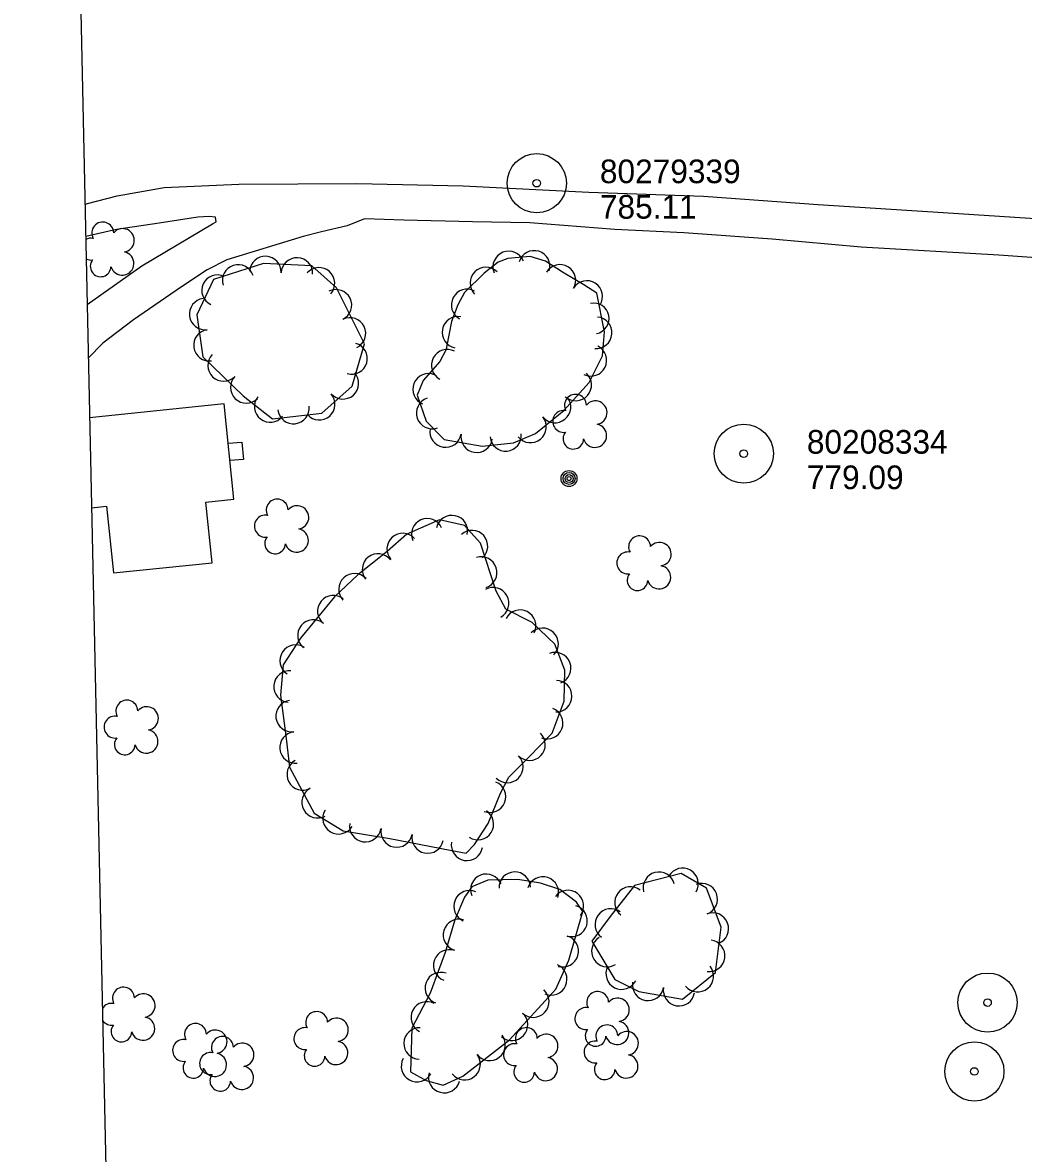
# Model space of a CAD drawing. Extents: x 591954 to 597000, y 198576 to 213500.
# Drawn here: x 593533.8 to 593787.5, y 209035.1 to 209321.9 of the extents above; entities that cross this region are included whole.
import ezdxf

# ---------------------------------------------------------------- set-up
doc = ezdxf.new("R2010")
doc.units = 0
for name, color, linetype in [('Level 12', 7, 'Continuous'), ('Level 14', 7, 'Continuous'), ('Level 17', 7, 'Continuous'), ('Level 18', 7, 'Continuous'), ('Level 4', 7, 'Continuous'), ('Level 6', 7, 'Continuous')]:
    doc.layers.add(name, color=color, linetype=linetype)

msp = doc.modelspace()

# ---------------------------------------------------------------- linework, layer by layer
at = {"layer": 'Level 12'}
for points in [[(593584.88, 209225.16), (593550.79, 209221.64)], [(593551.29, 209198.82), (593555.1, 209199.21), (593556.84, 209182.3), (593581.85, 209184.88), (593580.26, 209200.26), (593587.38, 209200.99), (593584.88, 209225.16)]]:
    msp.add_lwpolyline(points, dxfattribs=at)
at = {"layer": 'Level 14'}
for centre, radius in [((593672.34, 209206.24), 2.02), ((593672.34, 209206.26), 1.52), ((593672.35, 209206.22), 1.01), ((593672.35, 209206.23), 0.502)]:
    msp.add_circle(centre, radius, dxfattribs=at)
at = {"layer": 'Level 17'}
for points in [[(593549.62, 209275.76), (593550.25, 209275.98), (593557.81, 209277.99), (593569.7, 209280.1), (593588.61, 209280.91), (593618.58, 209281.04), (593645.5, 209280.53), (593677.34, 209278.92), (593706.45, 209277.89), (593735.5, 209275.73), (593764.6, 209273.9), (593791.92, 209272.11), (593825.06, 209270.71), (593849.21, 209269.45), (593881.95, 209268.09), (593909.58, 209266.77), (593929.73, 209267.52), (593945.57, 209269.4), (593960.22, 209268.99), (593969.04, 209267.32), (593984.2, 209268.32), (593990.43, 209271.07)], [(593550.17, 209250.4), (593564.07, 209260.17), (593581.96, 209270.89), (593582.85, 209271.34), (593582.72, 209272.58), (593581.14, 209272.68), (593578.19, 209272.58), (593568.44, 209271.04), (593557.58, 209269.44), (593549.8, 209267.62)], [(593836.93, 209258.94), (593781.28, 209262.91), (593746.44, 209264.96), (593723.89, 209266.92), (593701.49, 209268.6), (593683.92, 209269.38), (593662.37, 209271.07), (593647.83, 209271.32), (593630.47, 209271.74), (593620.51, 209272.16), (593616.07, 209270.36), (593609.6, 209268.82), (593604.93, 209267.67), (593585.59, 209261.75), (593580.63, 209259.22), (593574.08, 209254.86), (593561.95, 209246.49), (593554.13, 209240.57), (593550.46, 209236.79)], [(593585.91, 209215.23), (593589.37, 209215.49), (593589.81, 209211.06), (593586.36, 209210.8)]]:
    msp.add_lwpolyline(points, dxfattribs=at)
at = {"layer": 'Level 18'}
for points in [[(593620.46, 209240.44), (593613.37, 209254.65), (593607.13, 209260.19), (593594.92, 209260.75), (593582.2, 209256.7), (593578, 209247.78), (593579.48, 209237.1), (593589.74, 209227.2), (593597.13, 209221.4), (593609.63, 209222.85), (593617.38, 209229.7), (593620.46, 209240.44)], [(593681.35, 209243.42), (593679.39, 209253.29), (593676.13, 209255.36), (593670.7, 209258.56), (593666.42, 209261.37), (593662.51, 209262.55), (593656.86, 209262.09), (593654.39, 209261.11), (593650.8, 209258.33), (593645.83, 209253.41), (593644.13, 209250.31), (593642.55, 209246.05), (593641.32, 209239.56)], [(593641.32, 209239.56), (593641.21, 209238.99), (593639.61, 209235.95), (593635.39, 209231.07), (593633.86, 209227.38), (593636.16, 209220.76), (593640.69, 209216.1), (593650.33, 209214.49), (593658.26, 209215.27), (593663.88, 209217.7), (593671.05, 209223.54), (593677.44, 209230.6), (593680.8, 209237.4), (593681.35, 209243.42)], [(593642.19, 209111.94), (593646.26, 209111.23), (593648.38, 209113.41), (593651.83, 209118.76), (593654.95, 209126.44), (593657.07, 209130.49), (593662.03, 209135.46), (593668.05, 209141.61), (593671.15, 209149.75), (593671.27, 209157.63), (593668.74, 209164.23), (593662.99, 209169.71), (593656.34, 209173.09), (593653.83, 209177.63), (593649.86, 209189.87), (593645.85, 209194.33), (593639.5, 209195.74), (593631.18, 209192.09), (593626.27, 209187.69), (593618.83, 209181.83), (593612.86, 209176.24), (593604.28, 209165.73), (593599.88, 209159.02), (593599.19, 209151.29), (593600.66, 209140.32), (593601.45, 209133.05), (593607.73, 209121.32), (593615.11, 209116.87), (593626.93, 209114.91), (593642.19, 209111.94)], [(593682.75, 209095.12), (593678.11, 209088.87), (593683.97, 209079.18), (593690.04, 209076.09), (593701.15, 209074.16), (593709.45, 209080.95), (593710.92, 209092.43), (593707.19, 209102.32), (593700.77, 209106.05), (593688.92, 209102.97), (593682.75, 209095.12)], [(593675.86, 209096.42), (593674.23, 209098.76), (593670.02, 209101.99), (593665.15, 209103.59), (593659.38, 209104.57), (593651.8, 209104.33), (593647.68, 209102.69), (593645.86, 209100.06), (593643.38, 209094.29), (593640.94, 209086), (593639.26, 209081.46)], [(593639.26, 209081.46), (593637.12, 209075.67), (593632.47, 209066.78), (593632.16, 209055.71), (593636.13, 209053.5), (593640.41, 209052.33), (593645.43, 209054.68), (593657.28, 209063.88), (593669.02, 209076.73), (593672.26, 209084.03), (593675.86, 209096.42)]]:
    msp.add_lwpolyline(points, dxfattribs=at)
for centre, radius, start, end in [((593554.12, 209268.52), 2.78, 1.3946, 209.1675), ((593559.16, 209266.66), 2.97, 278.4237, 139.6575), ((593551.12, 209264.44), 2.78, 78.0716, 117.9606), ((593559.05, 209260.81), 2.97, 196.0745, 79.0477), ((593551.12, 209264.44), 2.78, 244.5151, 279.0826), ((593553.58, 209260.04), 2.61, 140.7797, 358.7123), ((593673.98, 209224.82), 2.78, 1.3946, 209.1675), ((593679.02, 209222.96), 2.97, 278.4237, 139.6575), ((593670.98, 209220.74), 2.78, 78.0716, 279.0826), ((593678.91, 209217.11), 2.97, 196.0745, 79.0477), ((593673.44, 209216.34), 2.61, 140.7797, 358.7123), ((593598.35, 209198.24), 2.78, 1.3946, 209.1675), ((593603.39, 209196.38), 2.97, 278.4237, 139.6575), ((593595.35, 209194.16), 2.78, 78.0716, 279.0826), ((593636.39, 209192.09), 4, 23.7435, 203.7282), ((593597.81, 209189.77), 2.61, 140.7797, 358.7123), ((593603.28, 209190.53), 2.97, 196.0745, 79.0477), ((593647.75, 209189.08), 4, 311.9152, 131.8999), ((593690.24, 209188.91), 2.78, 1.3946, 209.1675), ((593695.28, 209187.05), 2.97, 278.4237, 139.6575), ((593650.08, 209182.39), 4, 287.9976, 107.9823), ((593687.24, 209184.83), 2.78, 78.0716, 279.0826), ((593695.17, 209181.2), 2.97, 196.0745, 79.0477), ((593689.7, 209180.43), 2.61, 140.7797, 358.7123), ((593653.11, 209174.6), 4, 298.8896, 118.8743), ((593659.96, 209168.91), 4, 333.1507, 153.1354), ((593665.64, 209164.3), 4, 316.3442, 136.3288), ((593668.83, 209158.15), 4, 290.9725, 110.9571), ((593669.08, 209151.02), 4, 269.1641, 89.1487), ((593560.23, 209147.25), 2.78, 1.3946, 209.1675), ((593565.27, 209145.4), 2.97, 278.4237, 139.6575), ((593557.23, 209143.18), 2.78, 78.0716, 279.0826), ((593666.79, 209144.18), 4, 249.1675, 69.1522), ((593559.69, 209138.78), 2.61, 140.7797, 358.7123), ((593565.16, 209139.54), 2.97, 196.0745, 79.0477), ((593662.33, 209138.75), 4, 225.6101, 45.5947), ((593656.71, 209133.09), 4, 225.0134, 44.9981), ((593652.32, 209125.52), 4, 247.8506, 67.8352), ((593649.23, 209118.59), 4, 237.2243, 57.209), ((593651.39, 209101.91), 4, 21.694, 201.6787), ((593658.59, 209102.45), 4, 1.8372, 181.8219), ((593665.72, 209101.2), 4, 341.8414, 161.8261), ((593647.13, 209097.73), 4, 66.6904, 246.6751), ((593672.05, 209097.8), 4, 322.5418, 142.5264), ((593672.99, 209094.02), 4, 253.767, 73.7517), ((593644.44, 209090.48), 4, 73.6406, 253.6252), ((593670.75, 209086.34), 4, 253.767, 73.7517), ((593641.96, 209082.73), 4, 69.734, 249.7187), ((593667.83, 209079.21), 4, 246.0918, 66.0764), ((593639.84, 209076.98), 4, 69.734, 249.7187), ((593559.39, 209074.42), 2.78, 1.3946, 209.1675), ((593564.43, 209072.56), 2.97, 278.4237, 139.6575), ((593663.28, 209073.55), 4, 227.5977, 47.5824), ((593679.61, 209073.33), 2.78, 1.3946, 209.1675), ((593684.66, 209071.47), 2.97, 278.4237, 139.6575), ((593556.39, 209070.34), 2.78, 78.0716, 148.0202), ((593608.37, 209068.24), 2.78, 1.3946, 209.1675), ((593636.28, 209069.53), 4, 62.3822, 242.3668), ((593676.61, 209069.25), 2.78, 78.0716, 279.0826), ((593556.39, 209070.34), 2.78, 214.4554, 279.0826), ((593564.32, 209066.71), 2.97, 196.0745, 79.0477), ((593577.62, 209065.24), 2.78, 1.3946, 209.1675), ((593613.41, 209066.39), 2.97, 278.4237, 139.6575), ((593657.89, 209067.65), 4, 227.5977, 47.5824), ((593684.54, 209065.61), 2.97, 196.0745, 79.0477), ((593558.85, 209065.94), 2.61, 140.7797, 358.7123), ((593582.66, 209063.38), 2.97, 278.4237, 139.6575), ((593605.37, 209064.17), 2.78, 78.0716, 279.0826), ((593634.46, 209062.93), 4, 88.4095, 268.3942), ((593661.52, 209064.17), 2.78, 1.3946, 209.1675), ((593666.56, 209062.32), 2.97, 278.4237, 139.6575), ((593679.08, 209064.85), 2.61, 140.7797, 358.7123), ((593681.93, 209064.85), 2.78, 1.3946, 209.1675), ((593686.97, 209062.99), 2.97, 278.4237, 139.6575), ((593574.62, 209061.16), 2.78, 78.0716, 279.0826), ((593584.46, 209061.93), 2.78, 1.3946, 209.1675), ((593589.5, 209060.07), 2.97, 278.4237, 139.6575), ((593613.3, 209060.53), 2.97, 196.0745, 79.0477), ((593652.2, 209062.58), 4, 217.8364, 37.8211), ((593658.52, 209060.1), 2.78, 78.0716, 279.0826), ((593678.93, 209060.77), 2.78, 78.0716, 279.0826), ((593581.46, 209057.85), 2.78, 78.0716, 279.0826), ((593582.55, 209057.52), 2.97, 196.0745, 79.0477), ((593607.83, 209059.77), 2.61, 140.7797, 358.7123), ((593645.88, 209057.68), 4, 217.8364, 37.8211), ((593666.45, 209056.46), 2.97, 196.0745, 79.0477), ((593686.86, 209057.14), 2.97, 196.0745, 79.0477), ((593577.08, 209056.76), 2.61, 140.7797, 358.7123), ((593589.39, 209054.22), 2.97, 196.0745, 79.0477), ((593633.81, 209057.19), 4, 150.8746, 330.8593), ((593660.98, 209055.7), 2.61, 140.7797, 358.7123), ((593681.39, 209056.37), 2.61, 140.7797, 358.7123), ((593583.92, 209053.45), 2.61, 140.7797, 358.7123), ((593640.71, 209054.42), 4, 164.816, 344.8006)]:
    msp.add_arc(centre, radius, start, end, dxfattribs=at)
for centre, major_axis, ratio, start_param, end_param in [((593657.05, 209259.92), (3.72, 1.48), 0.996383, 0.000134, 3.141459), ((593663.52, 209260.06), (3.71, 1.5), 0.997538, 5.604618, 8.745943), ((593588.44, 209256.5), (3.99, 0.3), 0.997891, 0.232965, 3.37429), ((593595.36, 209258.64), (3.67, -1.58), 0.996521, 0.361426, 3.502751), ((593603.35, 209258.27), (3.67, -1.58), 0.996521, 0.361426, 3.502751), ((593608.96, 209255.77), (3.22, -2.37), 0.996857, 6.192386, 9.333712), ((593651.25, 209255.84), (2.65, 3), 0.99631, 6.216616, 9.357941), ((593670.05, 209256.52), (3.16, -2.45), 0.999299, 0.127544, 3.268869), ((593583.21, 209253.93), (3.65, -1.63), 0.986759, 1.551664, 4.69299), ((593613.25, 209250.2), (3.97, -0.48), 0.993336, 5.291492, 8.432817), ((593646.49, 209250.27), (1.92, 3.51), 0.996979, 0.000134, 3.141459), ((593676.84, 209252.43), (3.39, 2.13), 0.996779, 5.155954, 8.297279), ((593580.09, 209247.94), (-3.7, 1.51), 0.996351, 5.234697, 8.376023), ((593678.54, 209246.82), (-3.75, -1.39), 0.975979, 1.416149, 4.557474), ((593616.81, 209243.08), (3.97, -0.48), 0.993336, 5.291492, 8.432817), ((593644.16, 209243.34), (-0.05, 4), 0.998016, 6.08297, 9.224295), ((593679.24, 209243.22), (-0.1, -4), 0.997114, 6.217895, 9.35922), ((593581.18, 209240.04), (-3.7, 1.51), 0.996351, 5.234697, 8.376023), ((593617.21, 209236.69), (3.56, -1.82), 0.998604, 4.905503, 8.046828), ((593584.75, 209234.92), (-3.62, 1.7), 0.996624, 5.953041, 9.094366), ((593641.46, 209234.99), (2.01, 3.46), 0.997536, 0.041575, 3.1829), ((593677.9, 209236.23), (0.02, -4), 0.996859, 5.8174, 8.958725), ((593590.5, 209229.36), (-3.62, 1.7), 0.996624, 5.953041, 9.094366), ((593615.01, 209230.39), (-3, -2.65), 0.999354, 0.000134, 3.141459), ((593636.73, 209228.86), (2.13, 3.39), 0.997289, 0.170994, 3.312319), ((593674.05, 209229.97), (-0.77, -3.93), 0.997479, 5.739488, 8.880813), ((593596.56, 209224.5), (-1.86, 3.54), 0.996105, 0.423037, 3.564362), ((593609.01, 209225.1), (-3, -2.65), 0.999354, 0.000134, 3.141459), ((593637.65, 209222.84), (-1.54, 3.69), 0.997613, 6.221253, 9.362578), ((593668.79, 209224.39), (-0.82, -3.92), 0.997647, 5.601132, 8.742457), ((593602.47, 209224.12), (-3.24, 2.35), 0.995167, 0.745329, 3.886654), ((593662.59, 209219.34), (-0.82, -3.92), 0.997647, 5.601132, 8.742457), ((593641.05, 209218.16), (0.04, 4), 0.999418, 1.416027, 4.557352), ((593648.94, 209216.85), (0.04, 4), 0.999418, 1.416027, 4.557352), ((593656.27, 209217.18), (0.02, -4), 0.987785, 4.805272, 7.946597), ((593642.64, 209192.9), (-0.44, -3.98), 0.999999, 1.46161, 4.602936), ((593630.17, 209188.37), (-0.62, 3.95), 0.999998, 5.288265, 8.42959), ((593623.92, 209183.17), (3.94, -0.68), 0.999999, 0.837722, 3.979047), ((593617.95, 209178.14), (-0.28, 3.99), 0.999999, 5.395244, 8.536569), ((593612.59, 209172.6), (-2.07, 3.42), 0.999995, 5.054724, 8.196049), ((593607.53, 209166.41), (-2.07, 3.42), 0.999995, 5.054724, 8.196049), ((593603.06, 209160.05), (-1.09, 3.85), 0.999999, 5.426436, 8.567761), ((593601.49, 209153.46), (-3.55, 1.84), 0.999996, 5.101929, 8.243254), ((593602.01, 209145.99), (-3.75, 1.4), 0.999998, 5.203017, 8.344342), ((593603.02, 209138), (-3.97, 0.5), 0.999991, 4.946317, 8.087642), ((593604.83, 209131.18), (2.79, 2.87), 0.999997, 1.263643, 4.404968), ((593608.61, 209124.13), (2.79, 2.87), 0.999997, 1.263643, 4.404968), ((593613.9, 209120.04), (1.99, 3.47), 0.999967, 1.547916, 4.689241), ((593620.7, 209118.07), (0.11, 4), 0.999999, 1.434448, 4.575773), ((593628.64, 209116.71), (-0.8, -3.92), 0.999669, 4.720211, 7.861536), ((593636.49, 209115.18), (-0.8, -3.92), 0.999669, 4.720211, 7.861536), ((593646.47, 209113.32), (0.67, 3.94), 0.996428, 1.568319, 4.709645), ((593695.14, 209102.43), (2.34, 3.25), 0.998121, 5.589566, 8.730891), ((593701.13, 209103.42), (2.05, 3.44), 0.996964, 4.722646, 7.863971), ((593687.92, 209098.69), (3, 2.65), 0.997771, 0.181198, 3.322524), ((593706, 209099.54), (-1.29, -3.78), 0.998572, 0.690825, 3.83215), ((593682.93, 209093.11), (-0.18, 4), 0.996376, 5.597268, 8.738593), ((593708.82, 209092.06), (-1.29, -3.78), 0.998572, 0.690825, 3.83215), ((593682.07, 209086.36), (1.9, 3.52), 0.998116, 1.04064, 4.181965), ((593707.88, 209085.15), (-2.71, -2.94), 0.997228, 0.619036, 3.760362), ((593685.69, 209080.65), (-1.99, -3.47), 0.996137, 4.763434, 7.904759), ((593705.01, 209080.02), (-3.02, -2.62), 0.998059, 6.253371, 9.394696), ((593692.39, 209077.8), (-1.68, -3.63), 0.995809, 4.973636, 8.114961), ((593700.24, 209076.44), (-1.68, -3.63), 0.995809, 4.973636, 8.114961)]:
    msp.add_ellipse(centre, major_axis=major_axis, ratio=ratio, start_param=start_param, end_param=end_param, dxfattribs=at)
at = {"layer": 'Level 4'}
msp.add_lwpolyline([(593533.81, 209527.16), (593545.95, 209445.89), (593564.2, 208601.21)], dxfattribs=at)
at = {"layer": 'Level 6'}
for centre, radius in [((593664.17, 209281.16), 7.5), ((593664.17, 209281.16), 0.96), ((593716.65, 209212.55), 7.5), ((593716.65, 209212.55), 0.96), ((593778.46, 209073.31), 7.5), ((593778.46, 209073.31), 0.96), ((593775.12, 209055.83), 7.5), ((593775.12, 209055.83), 0.96)]:
    msp.add_circle(centre, radius, dxfattribs=at)

# ---------------------------------------------------------------- texts
for s, p in [('80279339', (593680.17, 209281.16)), ('785.11', (593680.17, 209272.16)), ('80208334', (593732.65, 209212.55)), ('779.09', (593732.65, 209203.55))]:
    msp.add_text(s, height=6, dxfattribs=at).set_placement(p)

doc.saveas('drawing.dxf')
